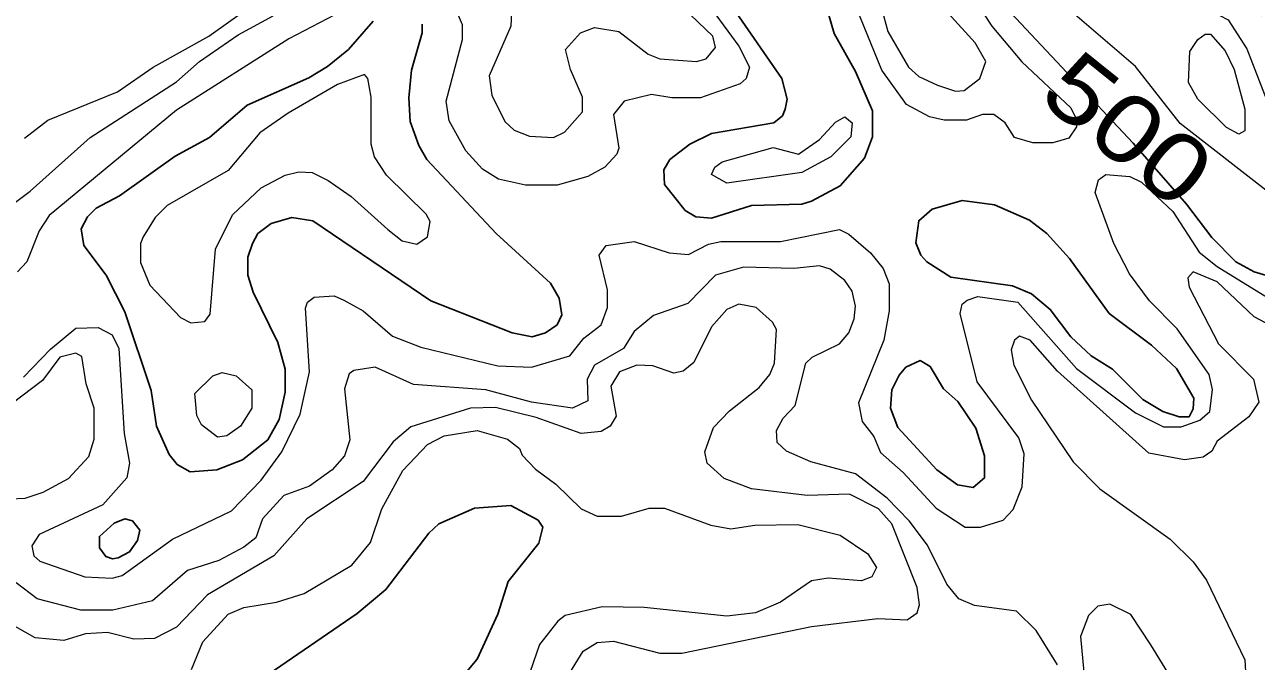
# Model space of a CAD drawing. Extents: x 577 to 602.9, y 7483.8 to 7511.6.
# Drawn here: x 584.451 to 585.911, y 7508.698 to 7509.452 of the extents above; entities that cross this region are included whole.
import ezdxf
from ezdxf.enums import TextEntityAlignment as Align

# ---------------------------------------------------------------- set-up
doc = ezdxf.new("R2010")
doc.units = 0
doc.header["$LTSCALE"] = 0.032
doc.layers.add('1', color=7, linetype='Continuous', lineweight=25)
doc.layers.add('2', color=7, linetype='Continuous', lineweight=13)
doc.layers.add('61', color=7, linetype='Continuous')

msp = doc.modelspace()

# ---------------------------------------------------------------- linework, layer by layer
at = {"layer": '1'}
for points in [[(585.9539, 7509.1459), (585.9086, 7509.1594), (585.8869, 7509.1714), (585.8585, 7509.2), (585.8283, 7509.2397), (585.765, 7509.3118), (585.608, 7509.4791), (585.5778, 7509.5244), (585.573, 7509.584), (585.581, 7509.6238), (585.5905, 7509.6341), (585.608, 7509.6437), (585.6255, 7509.6437), (585.6398, 7509.6349), (585.6677, 7509.6071), (585.686, 7509.5944), (585.7504, 7509.5641), (585.81, 7509.5284), (585.8657, 7509.5061), (585.8887, 7509.491), (585.9182, 7509.4624)], [(585.2947, 7509.4663), (585.3488, 7509.3884), (585.3552, 7509.3638), (585.3528, 7509.3518), (585.3496, 7509.3439), (585.3393, 7509.3359), (585.2653, 7509.3232), (585.2399, 7509.3105), (585.216, 7509.2922), (585.2089, 7509.2803), (585.2097, 7509.2628), (585.2342, 7509.2321), (585.247, 7509.2246), (585.2653, 7509.223), (585.313, 7509.2381), (585.3727, 7509.2397), (585.3838, 7509.2429), (585.418, 7509.2612), (585.4466, 7509.2938), (585.4562, 7509.3192), (585.4562, 7509.3502), (585.4363, 7509.3964), (585.4108, 7509.4417), (585.3902, 7509.5125)], [(584.8645, 7509.456), (584.8351, 7509.4226), (584.8105, 7509.4027), (584.7882, 7509.3892), (584.7151, 7509.3566), (584.6705, 7509.3184), (584.63, 7509.2962), (584.564, 7509.2493), (584.5361, 7509.2349), (584.5258, 7509.2246), (584.5186, 7509.2103), (584.5218, 7509.1904), (584.5481, 7509.1554), (584.5702, 7509.1119), (584.6013, 7509.0187), (584.6077, 7508.9765), (584.6228, 7508.9431), (584.6324, 7508.9312), (584.6475, 7508.9224), (584.6793, 7508.9248), (584.7095, 7508.9368), (584.7397, 7508.9606), (584.7532, 7508.9845), (584.7604, 7509.0171), (584.7604, 7509.0441), (584.7516, 7509.0759), (584.7222, 7509.1355), (584.7158, 7509.1554), (584.7158, 7509.1769), (584.7214, 7509.1928), (584.7278, 7509.2047), (584.7437, 7509.2167), (584.7683, 7509.2238), (584.793, 7509.2198), (584.9329, 7509.1252), (585.0291, 7509.087), (585.053, 7509.0823), (585.0689, 7509.087), (585.0824, 7509.0966), (585.088, 7509.1085), (585.0848, 7509.1284), (585.0745, 7509.1459), (585.0101, 7509.2047), (584.9282, 7509.2922), (584.9186, 7509.3089), (584.9083, 7509.3375), (584.9067, 7509.3654), (584.9099, 7509.398), (584.9226, 7509.4425), (584.9226, 7509.4528)], [(584.7198, 7508.6688), (584.8455, 7508.7547), (584.8797, 7508.7833), (584.9305, 7508.8501), (584.9425, 7508.8612), (584.9846, 7508.8795), (585.0276, 7508.8827), (585.0602, 7508.8652), (585.0657, 7508.8572), (585.061, 7508.8382), (585.0244, 7508.7928), (585.0124, 7508.7539), (584.9878, 7508.7006), (584.9536, 7508.66)]]:
    msp.add_lwpolyline(points, dxfattribs=at)
for points in [[(585.6009, 7509.2386), (585.6422, 7509.2206), (585.6629, 7509.2047), (585.6899, 7509.1753), (585.7369, 7509.1101), (585.787, 7509.0727), (585.8164, 7509.0449), (585.837, 7509.0099), (585.8363, 7508.9972), (585.8315, 7508.9876), (585.8196, 7508.9876), (585.8005, 7508.994), (585.7766, 7509.0083), (585.7408, 7509.0441), (585.7154, 7509.06), (585.6915, 7509.0823), (585.6669, 7509.1149), (585.6446, 7509.1332), (585.6223, 7509.1427), (585.5492, 7509.153), (585.5206, 7509.1713), (585.5134, 7509.1793), (585.5078, 7509.1936), (585.511, 7509.2198), (585.5269, 7509.2334), (585.5627, 7509.2437)], [(585.5573, 7509.006), (585.5786, 7508.9741), (585.589, 7508.9415), (585.589, 7508.9153), (585.5754, 7508.9042), (585.5571, 7508.9073), (585.5325, 7508.9248), (585.4864, 7508.9749), (585.4776, 7508.998), (585.4792, 7509.0195), (585.488, 7509.0369), (585.4959, 7509.0465), (585.5126, 7509.0544), (585.5245, 7509.0473), (585.5404, 7509.021)], [(584.5791, 7508.8644), (584.5878, 7508.8536), (584.5854, 7508.8413), (584.5759, 7508.8278), (584.5624, 7508.8207), (584.5554, 7508.8194), (584.5475, 7508.8225), (584.5401, 7508.8326), (584.5401, 7508.8461), (584.5576, 7508.862), (584.5703, 7508.8668)]]:
    msp.add_lwpolyline(points, close=True, dxfattribs=at)
at = {"layer": '2'}
for points in [[(584.4511, 7509.3176), (584.4789, 7509.3391), (584.5616, 7509.3725), (584.6037, 7509.4019), (584.6697, 7509.4385), (584.719, 7509.4735), (584.7485, 7509.4838), (584.7834, 7509.491), (584.8232, 7509.5077), (584.8797, 7509.5427), (584.9369, 7509.5602), (585.022, 7509.6047), (585.0546, 7509.6127), (585.0832, 7509.6135), (585.1015, 7509.6079), (585.1158, 7509.596), (585.1293, 7509.592), (585.1421, 7509.5936), (585.1476, 7509.5991), (585.1611, 7509.6333), (585.1715, 7509.65), (585.189, 7509.6604), (585.224, 7509.6659), (585.2613, 7509.6985)], [(585.9261, 7509.2532), (585.8208, 7509.3349), (585.7679, 7509.4027), (585.6931, 7509.4663), (585.655, 7509.5021), (585.6295, 7509.5315), (585.6255, 7509.5387), (585.6287, 7509.5641), (585.6414, 7509.5785), (585.6526, 7509.5824), (585.6645, 7509.5808), (585.744, 7509.5172), (585.7726, 7509.4981), (585.8283, 7509.4703), (585.845, 7509.4648), (585.8673, 7509.4632), (585.8776, 7509.4576), (585.8999, 7509.4234), (585.9237, 7509.3622)], [(585.5802, 7509.4767), (585.5977, 7509.4504), (585.6332, 7509.4079), (585.6915, 7509.3534), (585.6979, 7509.3399), (585.6979, 7509.3312), (585.6891, 7509.3176), (585.6701, 7509.3121), (585.6462, 7509.3121), (585.6247, 7509.3184), (585.6136, 7509.3359), (585.6001, 7509.3455), (585.5866, 7509.3455), (585.5675, 7509.3391), (585.5412, 7509.3391), (585.5237, 7509.3431), (585.4967, 7509.3574), (585.4673, 7509.398), (585.4124, 7509.5331)], [(584.8645, 7509.4878), (584.7644, 7509.4353), (584.6316, 7509.351), (584.4805, 7509.2262), (584.4685, 7509.2079), (584.4542, 7509.1713), (584.4431, 7509.1594)], [(585.4593, 7509.4997), (585.4744, 7509.4441), (585.4991, 7509.4019), (585.511, 7509.3908), (585.5333, 7509.3805), (585.5548, 7509.3733), (585.5651, 7509.3741), (585.5834, 7509.3884), (585.5905, 7509.4083), (585.5778, 7509.4306), (585.546, 7509.4655)], [(585.2661, 7509.4695), (585.2979, 7509.4266), (585.3106, 7509.4019), (585.3067, 7509.3884), (585.2995, 7509.3821), (585.2526, 7509.3654), (585.2184, 7509.3654), (585.1945, 7509.3693), (585.1619, 7509.3614), (585.1492, 7509.3455), (585.1556, 7509.3057), (585.1532, 7509.2986), (585.1389, 7509.2835), (585.119, 7509.2723), (585.0824, 7509.262), (585.0451, 7509.262), (585.0132, 7509.2691), (584.9942, 7509.2811), (584.9743, 7509.3025), (584.9544, 7509.3383), (584.9512, 7509.3614), (584.9703, 7509.4345), (584.9703, 7509.452), (584.96, 7509.4759)], [(585.0291, 7509.4846), (585.0276, 7509.4504), (585.0021, 7509.3916), (585.0053, 7509.3685), (585.0204, 7509.3375), (585.0315, 7509.3272), (585.0498, 7509.32), (585.0784, 7509.3184), (585.0912, 7509.3248), (585.1126, 7509.3487), (585.1126, 7509.3662), (585.0983, 7509.3988), (585.0925, 7509.4228), (585.1103, 7509.4425), (585.127, 7509.4488), (585.1556, 7509.4441), (585.1906, 7509.417), (585.2041, 7509.4115), (585.2478, 7509.4083), (585.259, 7509.4115), (585.2701, 7509.425), (585.2669, 7509.4385), (585.2319, 7509.4719)], [(584.4073, 7509.2175), (584.4582, 7509.2548), (584.529, 7509.3184), (584.6316, 7509.3844), (584.6586, 7509.4083), (584.7047, 7509.4401), (584.7461, 7509.4624)], [(584.7779, 7508.9908), (584.789, 7509.0409), (584.7842, 7509.1165), (584.7866, 7509.1236), (584.7946, 7509.1292), (584.8184, 7509.1308), (584.8296, 7509.126), (584.8526, 7509.1133), (584.8876, 7509.0831), (584.921, 7509.0703), (585.0124, 7509.0481), (585.0522, 7509.0465), (585.0975, 7509.06), (585.1142, 7509.0807), (585.1349, 7509.0966), (585.1421, 7509.1173), (585.1421, 7509.1379), (585.1325, 7509.1793), (585.1405, 7509.1904), (585.1739, 7509.1952), (585.2152, 7509.1817), (585.2383, 7509.1801), (585.2621, 7509.192), (585.2764, 7509.1952), (585.3472, 7509.1952), (585.4172, 7509.2095), (585.4283, 7509.2039), (585.4538, 7509.1817), (585.4689, 7509.1634), (585.476, 7509.1451), (585.476, 7509.1133), (585.4697, 7509.0783), (585.4395, 7509.0043), (585.4442, 7508.9821), (585.4577, 7508.9646), (585.4657, 7508.9455), (585.4927, 7508.9216), (585.5317, 7508.8795), (585.5659, 7508.8572), (585.5842, 7508.8572), (585.6112, 7508.8652), (585.6231, 7508.8779), (585.6335, 7508.9049), (585.6359, 7508.9439), (585.6295, 7508.963), (585.5802, 7509.029), (585.5603, 7509.1101), (585.5627, 7509.1212), (585.5683, 7509.126), (585.581, 7509.13), (585.6287, 7509.1236), (585.6979, 7509.0449), (585.7679, 7508.9924), (585.8013, 7508.9757), (585.8219, 7508.9757), (585.8442, 7508.9837), (585.8561, 7508.994), (585.8593, 7509.0202), (585.8553, 7509.0377), (585.8172, 7509.0918), (585.7846, 7509.1252), (585.7607, 7509.157), (585.7424, 7509.1928), (585.7202, 7509.2532), (585.7241, 7509.2683), (585.7329, 7509.2747), (585.7611, 7509.2724), (585.775, 7509.2655), (585.8124, 7509.231), (585.8434, 7509.1825), (585.8649, 7509.1658), (585.95, 7509.1133)], [(585.3504, 7508.9861), (585.3647, 7509.0012), (585.3774, 7509.0513), (585.3846, 7509.0584), (585.4172, 7509.0743), (585.4283, 7509.087), (585.4347, 7509.1037), (585.4363, 7509.1189), (585.4323, 7509.1363), (585.4236, 7509.1491), (585.4061, 7509.1626), (585.3933, 7509.1666), (585.3631, 7509.1634), (585.3035, 7509.165), (585.2701, 7509.1554), (585.2375, 7509.122), (585.1969, 7509.1077), (585.1739, 7509.0886), (585.1611, 7509.0688), (585.127, 7509.0489), (585.1182, 7509.0322), (585.119, 7509.0067), (585.1007, 7508.998), (585.0522, 7509.0051), (584.9981, 7509.0195), (584.9123, 7509.0258), (584.8669, 7509.0465), (584.8415, 7509.0425), (584.8359, 7509.0385), (584.8304, 7509.021), (584.8367, 7508.9606), (584.8304, 7508.9415), (584.816, 7508.9248), (584.789, 7508.9057), (584.7588, 7508.8946), (584.7333, 7508.8668), (584.7254, 7508.8445), (584.7111, 7508.8334), (584.6817, 7508.8175), (584.6443, 7508.8056), (584.6029, 7508.7698), (584.556, 7508.7586), (584.5179, 7508.7586), (584.4662, 7508.7722), (584.4415, 7508.7912)], [(585.9563, 7509.0807), (585.9086, 7509.1061), (585.8649, 7509.1475), (585.8363, 7509.1594), (585.8299, 7509.1522), (585.8315, 7509.1411), (585.8665, 7509.0743), (585.9078, 7509.0322), (585.9142, 7509.0051), (585.9023, 7508.9876), (585.8649, 7508.959), (585.8585, 7508.9471), (585.8482, 7508.9399), (585.8259, 7508.9368), (585.7838, 7508.9447), (585.6756, 7509.0417), (585.643, 7509.0783), (585.6303, 7509.0831), (585.6247, 7509.0783), (585.6208, 7509.0672), (585.6239, 7509.0489), (585.6446, 7509.0075), (585.6939, 7508.9344), (585.7257, 7508.9026), (585.8092, 7508.8429), (585.8363, 7508.8159), (585.8522, 7508.7944), (585.8975, 7508.6998), (585.9007, 7508.6449)], [(585.0848, 7508.664), (585.1134, 7508.7101), (585.1301, 7508.7205), (585.1492, 7508.7221), (585.2041, 7508.7077), (585.2303, 7508.7077), (585.3838, 7508.7396), (585.4625, 7508.7491), (585.4975, 7508.7475), (585.5094, 7508.7555), (585.5118, 7508.765), (585.5094, 7508.7857), (585.4792, 7508.8612), (585.4633, 7508.8787), (585.4291, 7508.8962), (585.379, 7508.8946), (585.313, 7508.9026), (585.2804, 7508.9145), (585.2605, 7508.9328), (585.2574, 7508.9463), (585.2677, 7508.9749), (585.2868, 7508.9948), (585.3218, 7509.0226), (585.3345, 7509.0377), (585.3401, 7509.0513), (585.3424, 7509.091), (585.3377, 7509.0998), (585.3186, 7509.1173), (585.2979, 7509.1212), (585.2836, 7509.1149), (585.2653, 7509.0942), (585.2446, 7509.0521), (585.2319, 7509.0417)], [(584.4503, 7509.0346), (584.4821, 7509.068), (584.5123, 7509.0926), (584.5385, 7509.0934), (584.5552, 7509.0847), (584.5632, 7509.0688), (584.5695, 7508.9678), (584.5759, 7508.9328), (584.5727, 7508.9153), (584.5441, 7508.8835), (584.4685, 7508.8485), (584.4598, 7508.835), (584.4622, 7508.823), (584.4693, 7508.8167)], [(584.4161, 7508.8898), (584.4519, 7508.8914), (584.4733, 7508.8986), (584.5035, 7508.9145), (584.5274, 7508.9407), (584.5338, 7508.9614), (584.5338, 7508.998), (584.5242, 7509.0266), (584.5194, 7509.0592), (584.5123, 7509.0632), (584.4932, 7509.0584), (584.4725, 7509.0306), (584.4018, 7508.9773)], [(585.2319, 7509.0417), (585.2208, 7509.0393), (585.1961, 7509.0481), (585.1771, 7509.0489), (585.1564, 7509.0409), (585.146, 7509.0242), (585.1524, 7508.9884), (585.1452, 7508.9765), (585.1349, 7508.9702), (585.1111, 7508.9678), (585.0578, 7508.9869), (585.0093, 7508.9988), (584.9798, 7508.998), (584.9091, 7508.9757), (584.8884, 7508.9582), (584.8526, 7508.9113), (584.7858, 7508.8668), (584.7469, 7508.823), (584.6681, 7508.7769), (584.6316, 7508.7388), (584.6053, 7508.7252), (584.5807, 7508.7244), (584.5497, 7508.7324), (584.5234, 7508.7308), (584.498, 7508.7229), (584.4638, 7508.726), (584.4097, 7508.7563)], [(584.4693, 7508.8167), (584.5226, 7508.7984), (584.5552, 7508.7968), (584.5672, 7508.8), (584.6268, 7508.8429), (584.6968, 7508.8763), (584.7318, 7508.9129), (584.7564, 7508.9463), (584.7779, 7508.9908)], [(585.6756, 7508.6942), (585.6502, 7508.7348), (585.6271, 7508.7578), (585.577, 7508.7642), (585.5587, 7508.7722), (585.5444, 7508.7896), (585.5214, 7508.8358), (585.4999, 7508.8644), (585.4737, 7508.8914), (585.4363, 7508.9201), (585.383, 7508.9344), (585.3544, 7508.9471), (585.3432, 7508.9574), (585.3424, 7508.9717), (585.3504, 7508.9861)], [(584.6491, 7508.6887), (584.6626, 7508.7213), (584.6928, 7508.7539), (584.7111, 7508.7618), (584.75, 7508.7682), (584.7826, 7508.7785), (584.8391, 7508.8119), (584.8614, 7508.8389), (584.8749, 7508.8787), (584.8995, 7508.924), (584.929, 7508.955), (584.9488, 7508.9654), (584.9878, 7508.9717), (585.0236, 7508.9614), (585.0379, 7508.9503), (585.0411, 7508.9423), (585.057, 7508.9256), (585.0808, 7508.9081), (585.1111, 7508.8787), (585.1301, 7508.87), (585.1588, 7508.87), (585.1914, 7508.8795), (585.2097, 7508.8795), (585.2645, 7508.8596), (585.2884, 7508.8549), (585.317, 7508.8596), (585.3679, 7508.8604), (585.418, 7508.8477), (585.4506, 7508.8254), (585.4609, 7508.8095), (585.4554, 7508.7984), (585.4434, 7508.7936), (585.4037, 7508.7968), (585.3838, 7508.7936), (585.3472, 7508.7682), (585.3178, 7508.7555), (585.2836, 7508.7515), (585.1858, 7508.7618), (585.1357, 7508.7626), (585.092, 7508.7523), (585.0832, 7508.7459), (585.0618, 7508.7181), (585.0427, 7508.6632)], [(585.8107, 7508.6779), (585.7862, 7508.7177), (585.7624, 7508.7535), (585.7377, 7508.7658), (585.7233, 7508.7634), (585.7122, 7508.7523), (585.7027, 7508.7276), (585.7066, 7508.6855)]]:
    msp.add_lwpolyline(points, dxfattribs=at)
for points in [[(585.8975, 7509.3264), (585.8903, 7509.3224), (585.876, 7509.3304), (585.8418, 7509.3638), (585.8307, 7509.3836), (585.8323, 7509.4202), (585.8418, 7509.4345), (585.8506, 7509.4409), (585.8569, 7509.4409), (585.8744, 7509.421), (585.8848, 7509.3988), (585.8975, 7509.3518)], [(584.882, 7509.2095), (584.8987, 7509.196), (584.9162, 7509.192), (584.929, 7509.2008), (584.9321, 7509.219), (584.9274, 7509.2278), (584.8805, 7509.2739), (584.8661, 7509.2954), (584.8622, 7509.3105), (584.8622, 7509.3662), (584.8582, 7509.3884), (584.8542, 7509.3932), (584.8224, 7509.3813), (584.7636, 7509.3471), (584.7302, 7509.324), (584.6928, 7509.2795), (584.6204, 7509.2381), (584.6061, 7509.2238), (584.5918, 7509.2008), (584.5886, 7509.1928), (584.5886, 7509.1705), (584.5998, 7509.1435), (584.6363, 7509.1053), (584.6483, 7509.099), (584.665, 7509.1006), (584.6713, 7509.1093), (584.6777, 7509.1864), (584.6976, 7509.227), (584.7318, 7509.2588), (584.7604, 7509.2739), (584.7763, 7509.2779), (584.7922, 7509.2771), (584.8113, 7509.2675), (584.8383, 7509.2485)], [(585.3933, 7509.3161), (585.4124, 7509.3367), (585.4236, 7509.3431), (585.4323, 7509.3359), (585.4307, 7509.3192), (585.4069, 7509.2954), (585.3727, 7509.2771), (585.2836, 7509.2644), (585.2653, 7509.2747), (585.2693, 7509.2835), (585.278, 7509.2898), (585.3385, 7509.3065), (585.3687, 7509.2986)], [(584.7071, 7508.9765), (584.6912, 7508.9654), (584.6801, 7508.9638), (584.661, 7508.9781), (584.6554, 7508.9892), (584.653, 7509.0155), (584.6745, 7509.0362), (584.6856, 7509.0401), (584.7023, 7509.0362), (584.7206, 7509.0195), (584.7206, 7508.998)]]:
    msp.add_lwpolyline(points, close=True, dxfattribs=at)

# ---------------------------------------------------------------- texts
at = {"layer": '61', "width": 1.2}
msp.add_text('500', height=0.08, rotation=321.285, dxfattribs=at).set_placement((585.7342, 7509.2971), align=Align.CENTER)

doc.saveas('drawing.dxf')
